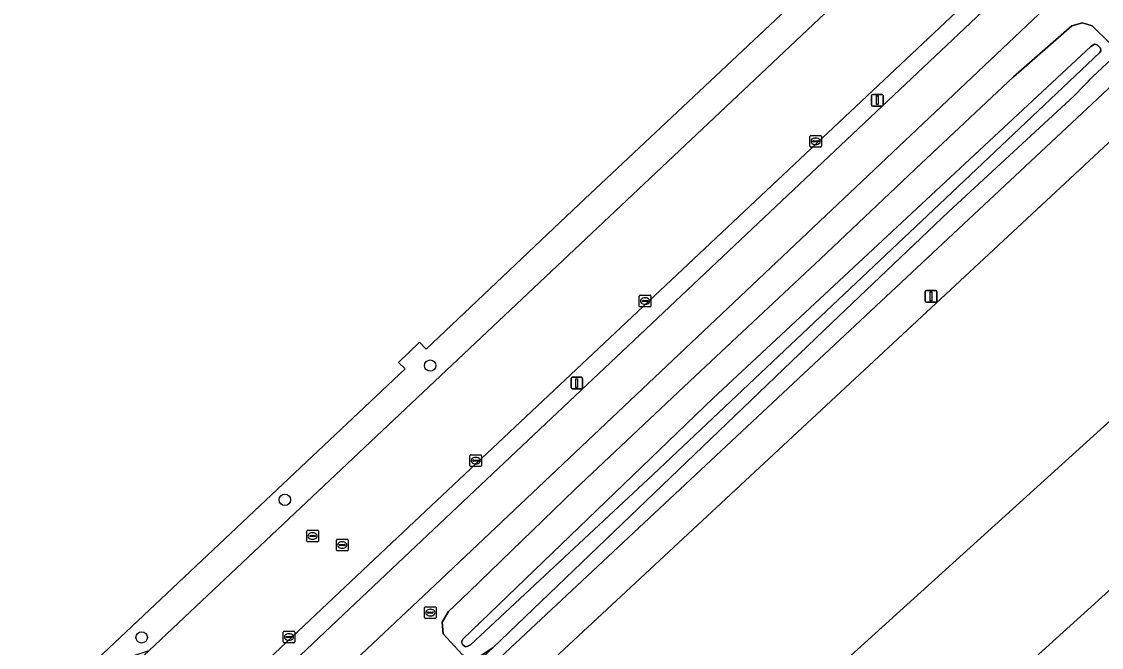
# Model space of a CAD drawing. Extents: x 156141 to 158132, y 385651 to 388333.
# Drawn here: x 156462.7 to 156555.5, y 387529.8 to 387583.7 of the extents above; entities that cross this region are included whole.
import ezdxf

# ---------------------------------------------------------------- set-up
doc = ezdxf.new("R2010")
doc.units = 0
for name, color, linetype in [('IMGEO_Berm_groen', 7, 'Continuous'), ('IMGEO_Boom', 7, 'Continuous'), ('IMGEO_Brandkraan', 7, 'Continuous'), ('IMGEO_Erf', 7, 'Continuous'), ('IMGEO_Fietspad_gesloten', 7, 'Continuous'), ('IMGEO_Groenvoorziening', 7, 'Continuous'), ('IMGEO_Hek', 7, 'Continuous'), ('IMGEO_Kolk', 7, 'Continuous'), ('IMGEO_Lichtmast', 7, 'Continuous'), ('IMGEO_Lijnafwatering', 7, 'Continuous'), ('IMGEO_Oever', 7, 'Continuous'), ('IMGEO_Parkeervlak_gesloten', 7, 'Continuous'), ('IMGEO_Rijbaan_lokaal_gesloten', 7, 'Continuous'), ('IMGEO_Rioolput', 7, 'Continuous'), ('IMGEO_Waterloop', 7, 'Continuous')]:
    doc.layers.add(name, color=color, linetype=linetype)

msp = doc.modelspace()

# ---------------------------------------------------------------- linework, layer by layer
at = {"layer": 'IMGEO_Berm_groen'}
for points in [[(156495.527, 387537.568), (156551.398, 387590.304), (156578.126, 387613.433), (156585.415, 387620.086), (156584.258, 387621.261)], [(156590.669, 387620.135), (156581.442, 387611.597), (156554.376, 387588.321), (156498.217, 387535.194), (156430.268, 387471.316)], [(156576.876, 387614.53), (156552.503, 387593.766), (156552.666, 387593.555), (156494.497, 387538.848), (156379.528, 387430.462)], [(156540.59, 387597.212), (156536.23, 387592.718), (156529.863, 387586.065), (156510.629, 387567.966), (156497.455, 387555.488), (156496.881, 387556.093), (156495.089, 387554.361), (156495.654, 387553.795), (156471.142, 387530.701), (156468.008, 387527.74), (156473.626, 387529.59), (156535.77, 387588.187)], [(156496.554, 387523.626), (156503.193, 387529.807), (156501.573, 387528.754), (156500.57, 387529.216), (156498.928, 387531.003), (156498.823, 387532.025), (156499.37, 387532.923), (156501.156, 387534.633), (156510.252, 387543.439), (156520.605, 387553.165), (156531.364, 387563.275), (156540.027, 387571.478), (156547.984, 387578.93), (156552.985, 387583.309), (156553.906, 387583.553), (156554.743, 387583.3), (156556.255, 387581.823), (156556.519, 387581.225), (156556.411, 387580.45), (156562.689, 387585.819)], [(156379.452, 387427.902), (156495.527, 387537.568)]]:
    msp.add_lwpolyline(points, dxfattribs=at)
at = {"layer": 'IMGEO_Boom'}
for centre in [(156497.807, 387554.08), (156485.304, 387542.54), (156472.987, 387530.708)]:
    msp.add_circle(centre, 0.489, dxfattribs=at)
at = {"layer": 'IMGEO_Brandkraan'}
for p, q in [((156497.32, 387532.417), (156497.32, 387533.269)), ((156497.395, 387533.343), (156498.247, 387533.343)), ((156497.579, 387532.837), (156497.579, 387532.849)), ((156498.017, 387532.8), (156497.619, 387532.8)), ((156497.622, 387532.886), (156498.02, 387532.886)), ((156497.808, 387533.123), (156497.833, 387533.123)), ((156498.063, 387532.849), (156498.063, 387532.837)), ((156498.321, 387533.269), (156498.321, 387532.417)), ((156498.247, 387532.343), (156497.395, 387532.343)), ((156497.831, 387532.563), (156497.806, 387532.563))]:
    msp.add_line(p, q, dxfattribs=at)
for points in [[(156497.32, 387532.417), (156497.32, 387533.269)], [(156497.395, 387533.343), (156498.247, 387533.343)], [(156498.321, 387533.269), (156498.321, 387532.417)], [(156498.247, 387532.343), (156497.395, 387532.343)]]:
    msp.add_lwpolyline(points, dxfattribs=at)
for centre, radius, start, end in [((156497.397, 387533.267), 0.0765, 91.55205, 178.44795), ((156497.397, 387533.267), 0.0765, 91.55205, 178.44795), ((156497.619, 387532.846), 0.0403, 85.87752, 175.75265), ((156497.616, 387532.836), 0.0366, 178.93798, 274.71019), ((156498.02, 387532.843), 0.043, 264.86636, 352.45326), ((156498.024, 387532.848), 0.0386, 1.73085, 96.63898), ((156498.245, 387533.267), 0.0765, 1.55205, 88.44795), ((156498.245, 387533.267), 0.0765, 1.55205, 88.44795), ((156497.397, 387532.419), 0.0765, 181.55205, 268.44795), ((156497.397, 387532.419), 0.0765, 181.55205, 268.44795), ((156498.245, 387532.419), 0.0765, 271.55205, 358.44795), ((156498.245, 387532.419), 0.0765, 271.55205, 358.44795)]:
    msp.add_arc(centre, radius, start, end, dxfattribs=at)
for centre, major_axis, ratio, start_param, end_param in [((156497.807, 387532.843), (-0.387, 0.002), 0.722429, 4.712389, 7.853982), ((156497.832, 387532.843), (-0.39, 0.002), 0.717154, 1.570796, 4.712389)]:
    msp.add_ellipse(centre, major_axis=major_axis, ratio=ratio, start_param=start_param, end_param=end_param, dxfattribs=at)
at = {"layer": 'IMGEO_Erf'}
msp.add_lwpolyline([(156457.451, 387517.769), (156467.766, 387527.512), (156468.008, 387527.74), (156471.142, 387530.701), (156495.654, 387553.795), (156495.089, 387554.361), (156496.881, 387556.093), (156497.455, 387555.488), (156510.629, 387567.966), (156529.863, 387586.065)], dxfattribs=at)
at = {"layer": 'IMGEO_Fietspad_gesloten'}
for points in [[(156589.88, 387624.16), (156586.283, 387620.878), (156585.415, 387620.086), (156578.126, 387613.433), (156551.398, 387590.304), (156495.527, 387537.568), (156379.452, 387427.902), (156367.052, 387416.223), (156352.9, 387403.206)], [(156353.343, 387398.723), (156369.296, 387413.778), (156374.588, 387418.771), (156381.614, 387425.402), (156430.268, 387471.316), (156498.217, 387535.194), (156554.376, 387588.321), (156581.442, 387611.597), (156590.669, 387620.135)]]:
    msp.add_lwpolyline(points, dxfattribs=at)
at = {"layer": 'IMGEO_Groenvoorziening'}
msp.add_lwpolyline([(156562.689, 387585.819), (156556.411, 387580.45), (156554.802, 387578.956), (156553.217, 387577.307), (156542.383, 387567.299), (156532.348, 387557.755), (156503.193, 387529.807), (156496.554, 387523.626), (156495.122, 387522.095), (156463.601, 387492.949), (156466.435, 387489.763), (156478.39, 387500.9), (156479.281, 387501.735), (156480.114, 387502.834), (156480.58, 387503.254), (156481.503, 387503.777), (156497.027, 387518.253), (156529.401, 387548.361), (156559.408, 387576.269)], dxfattribs=at)
at = {"layer": 'IMGEO_Hek'}
for points in [[(156646.881, 387477.996), (156638.619, 387470.479), (156638.602, 387470.464), (156602.22, 387437.666), (156601.882, 387437.361), (156590.708, 387427.281), (156590.403, 387427.007), (156590.376, 387426.982), (156553.024, 387393.236), (156505.235, 387445.99), (156463.944, 387491.685), (156532.587, 387555.868), (156577.395, 387597.823), (156580.308, 387599.849), (156603.227, 387615.785)], [(156548.867, 387605.742), (156540.59, 387597.212), (156536.23, 387592.718), (156529.863, 387586.065), (156510.629, 387567.966), (156497.455, 387555.488), (156496.881, 387556.093), (156495.089, 387554.361), (156495.654, 387553.795), (156471.142, 387530.701), (156467.766, 387527.512), (156457.451, 387517.769), (156452.106, 387512.72), (156425.089, 387487.348), (156391.387, 387455.539), (156391.052, 387455.634), (156386.592, 387456.896), (156386.35, 387456.964), (156377.511, 387448.6), (156375.204, 387442.28), (156374.956, 387442.047), (156370.988, 387438.316), (156367.952, 387435.462), (156364.053, 387431.796)]]:
    msp.add_lwpolyline(points, dxfattribs=at)
at = {"layer": 'IMGEO_Kolk'}
for p, q in [((156530.459, 387572.948), (156530.459, 387573.8)), ((156530.534, 387573.874), (156531.386, 387573.874)), ((156530.947, 387573.654), (156530.972, 387573.654)), ((156531.46, 387573.8), (156531.46, 387572.948)), ((156531.386, 387572.874), (156530.534, 387572.874)), ((156530.718, 387573.368), (156530.718, 387573.38)), ((156531.156, 387573.331), (156530.758, 387573.331)), ((156530.761, 387573.417), (156531.159, 387573.417)), ((156530.97, 387573.094), (156530.945, 387573.094)), ((156531.202, 387573.38), (156531.202, 387573.368)), ((156515.792, 387559.205), (156515.792, 387560.057)), ((156515.867, 387560.131), (156516.719, 387560.131)), ((156516.28, 387559.911), (156516.305, 387559.911)), ((156516.793, 387560.057), (156516.793, 387559.205)), ((156516.719, 387559.131), (156515.867, 387559.131)), ((156516.051, 387559.625), (156516.051, 387559.637)), ((156516.489, 387559.588), (156516.091, 387559.588)), ((156516.094, 387559.674), (156516.492, 387559.674)), ((156516.303, 387559.351), (156516.278, 387559.351)), ((156516.535, 387559.637), (156516.535, 387559.625)), ((156501.223, 387545.484), (156501.223, 387546.336)), ((156501.298, 387546.41), (156502.15, 387546.41)), ((156501.482, 387545.904), (156501.482, 387545.916)), ((156501.92, 387545.867), (156501.522, 387545.867)), ((156501.525, 387545.953), (156501.923, 387545.953)), ((156501.711, 387546.19), (156501.736, 387546.19)), ((156501.966, 387545.916), (156501.966, 387545.904)), ((156502.224, 387546.336), (156502.224, 387545.484)), ((156502.15, 387545.41), (156501.298, 387545.41)), ((156501.734, 387545.63), (156501.709, 387545.63)), ((156485.159, 387530.318), (156485.159, 387531.17)), ((156485.234, 387531.244), (156486.086, 387531.244)), ((156485.647, 387531.024), (156485.672, 387531.024)), ((156486.16, 387531.17), (156486.16, 387530.318)), ((156486.086, 387530.244), (156485.234, 387530.244)), ((156485.418, 387530.738), (156485.418, 387530.75)), ((156485.856, 387530.701), (156485.458, 387530.701)), ((156485.461, 387530.787), (156485.859, 387530.787)), ((156485.67, 387530.464), (156485.645, 387530.464)), ((156485.902, 387530.75), (156485.902, 387530.738))]:
    msp.add_line(p, q, dxfattribs=at)
for points in [[(156530.459, 387572.948), (156530.459, 387573.8)], [(156530.534, 387573.874), (156531.386, 387573.874)], [(156531.46, 387573.8), (156531.46, 387572.948)], [(156531.386, 387572.874), (156530.534, 387572.874)], [(156515.792, 387559.205), (156515.792, 387560.057)], [(156515.867, 387560.131), (156516.719, 387560.131)], [(156516.793, 387560.057), (156516.793, 387559.205)], [(156516.719, 387559.131), (156515.867, 387559.131)], [(156501.223, 387545.484), (156501.223, 387546.336)], [(156501.298, 387546.41), (156502.15, 387546.41)], [(156502.224, 387546.336), (156502.224, 387545.484)], [(156502.15, 387545.41), (156501.298, 387545.41)], [(156485.159, 387530.318), (156485.159, 387531.17)], [(156485.234, 387531.244), (156486.086, 387531.244)], [(156486.16, 387531.17), (156486.16, 387530.318)], [(156486.086, 387530.244), (156485.234, 387530.244)]]:
    msp.add_lwpolyline(points, dxfattribs=at)
for centre, radius, start, end in [((156530.536, 387573.798), 0.0765, 91.55205, 178.44795), ((156530.536, 387573.798), 0.0765, 91.55205, 178.44795), ((156531.384, 387573.798), 0.0765, 1.55205, 88.44795), ((156531.384, 387573.798), 0.0765, 1.55205, 88.44795), ((156530.536, 387572.95), 0.0765, 181.55205, 268.44795), ((156530.536, 387572.95), 0.0765, 181.55205, 268.44795), ((156530.758, 387573.377), 0.0403, 85.87752, 175.75265), ((156530.755, 387573.367), 0.0366, 178.93798, 274.71019), ((156531.159, 387573.374), 0.043, 264.86636, 352.45326), ((156531.163, 387573.379), 0.0386, 1.73085, 96.63898), ((156531.384, 387572.95), 0.0765, 271.55205, 358.44795), ((156531.384, 387572.95), 0.0765, 271.55205, 358.44795), ((156515.869, 387560.055), 0.0765, 91.55205, 178.44795), ((156515.869, 387560.055), 0.0765, 91.55205, 178.44795), ((156516.717, 387560.055), 0.0765, 1.55205, 88.44795), ((156516.717, 387560.055), 0.0765, 1.55205, 88.44795), ((156515.869, 387559.207), 0.0765, 181.55205, 268.44795), ((156515.869, 387559.207), 0.0765, 181.55205, 268.44795), ((156516.091, 387559.634), 0.0403, 85.87752, 175.75265), ((156516.088, 387559.624), 0.0366, 178.93798, 274.71019), ((156516.492, 387559.631), 0.043, 264.86636, 352.45326), ((156516.496, 387559.636), 0.0386, 1.73085, 96.63898), ((156516.717, 387559.207), 0.0765, 271.55205, 358.44795), ((156516.717, 387559.207), 0.0765, 271.55205, 358.44795), ((156501.3, 387546.334), 0.0765, 91.55205, 178.44795), ((156501.3, 387546.334), 0.0765, 91.55205, 178.44795), ((156501.522, 387545.913), 0.0403, 85.87752, 175.75265), ((156501.519, 387545.903), 0.0366, 178.93798, 274.71019), ((156501.923, 387545.91), 0.043, 264.86636, 352.45326), ((156501.927, 387545.915), 0.0386, 1.73085, 96.63898), ((156502.148, 387546.334), 0.0765, 1.55205, 88.44795), ((156502.148, 387546.334), 0.0765, 1.55205, 88.44795), ((156501.3, 387545.486), 0.0765, 181.55205, 268.44795), ((156501.3, 387545.486), 0.0765, 181.55205, 268.44795), ((156502.148, 387545.486), 0.0765, 271.55205, 358.44795), ((156502.148, 387545.486), 0.0765, 271.55205, 358.44795), ((156485.236, 387531.168), 0.0765, 91.55205, 178.44795), ((156485.236, 387531.168), 0.0765, 91.55205, 178.44795), ((156486.084, 387531.168), 0.0765, 1.55205, 88.44795), ((156486.084, 387531.168), 0.0765, 1.55205, 88.44795), ((156485.236, 387530.32), 0.0765, 181.55205, 268.44795), ((156485.236, 387530.32), 0.0765, 181.55205, 268.44795), ((156485.458, 387530.747), 0.0403, 85.87752, 175.75265), ((156485.455, 387530.737), 0.0366, 178.93798, 274.71019), ((156485.859, 387530.744), 0.043, 264.86636, 352.45326), ((156485.863, 387530.749), 0.0386, 1.73085, 96.63898), ((156486.084, 387530.32), 0.0765, 271.55205, 358.44795), ((156486.084, 387530.32), 0.0765, 271.55205, 358.44795)]:
    msp.add_arc(centre, radius, start, end, dxfattribs=at)
for centre, major_axis, ratio, start_param, end_param in [((156530.946, 387573.374), (-0.387, 0.002), 0.722429, 4.712389, 7.853982), ((156530.971, 387573.374), (-0.39, 0.002), 0.717154, 1.570796, 4.712389), ((156516.279, 387559.631), (-0.387, 0.002), 0.722429, 4.712389, 7.853982), ((156516.304, 387559.631), (-0.39, 0.002), 0.717154, 1.570796, 4.712389), ((156501.71, 387545.91), (-0.387, 0.002), 0.722429, 4.712389, 7.853982), ((156501.735, 387545.91), (-0.39, 0.002), 0.717154, 1.570796, 4.712389), ((156485.646, 387530.744), (-0.387, 0.002), 0.722429, 4.712389, 7.853982), ((156485.671, 387530.744), (-0.39, 0.002), 0.717154, 1.570796, 4.712389)]:
    msp.add_ellipse(centre, major_axis=major_axis, ratio=ratio, start_param=start_param, end_param=end_param, dxfattribs=at)
at = {"layer": 'IMGEO_Lichtmast'}
for p, q in [((156535.872, 387577.406), (156536.662, 387577.406)), ((156536.662, 387577.406), (156535.872, 387577.406)), ((156535.772, 387576.506), (156535.772, 387577.306)), ((156535.772, 387577.306), (156535.772, 387576.506)), ((156536.762, 387577.306), (156536.762, 387576.506)), ((156536.762, 387576.506), (156536.762, 387577.306)), ((156536.662, 387576.406), (156535.872, 387576.406)), ((156535.872, 387576.406), (156536.662, 387576.406)), ((156540.387, 387559.639), (156540.387, 387560.439)), ((156540.387, 387560.439), (156540.387, 387559.639)), ((156540.487, 387560.539), (156541.277, 387560.539)), ((156541.277, 387560.539), (156540.487, 387560.539)), ((156541.377, 387560.439), (156541.377, 387559.639)), ((156541.377, 387559.639), (156541.377, 387560.439)), ((156541.277, 387559.539), (156540.487, 387559.539)), ((156540.487, 387559.539), (156541.277, 387559.539)), ((156509.916, 387552.184), (156509.916, 387552.984)), ((156509.916, 387552.984), (156509.916, 387552.184)), ((156510.016, 387553.084), (156510.806, 387553.084)), ((156510.806, 387553.084), (156510.016, 387553.084)), ((156510.906, 387552.984), (156510.906, 387552.184)), ((156510.906, 387552.184), (156510.906, 387552.984)), ((156510.806, 387552.084), (156510.016, 387552.084)), ((156510.016, 387552.084), (156510.806, 387552.084))]:
    msp.add_line(p, q, dxfattribs=at)
for points in [[(156536.192, 387577.281), (156536.342, 387577.281), (156536.342, 387576.531), (156536.192, 387576.531), (156536.192, 387577.281)], [(156540.807, 387560.414), (156540.957, 387560.414), (156540.957, 387559.664), (156540.807, 387559.664), (156540.807, 387560.414)], [(156510.336, 387552.959), (156510.486, 387552.959), (156510.486, 387552.209), (156510.336, 387552.209), (156510.336, 387552.959)]]:
    msp.add_lwpolyline(points, dxfattribs=at)
for centre, start, end in [((156535.872, 387577.306), 90, 180), ((156535.872, 387577.306), 90, 180), ((156536.662, 387577.306), 0, 90), ((156536.662, 387577.306), 360, 90), ((156535.872, 387576.506), 180, 270), ((156535.872, 387576.506), 180, 270), ((156536.662, 387576.506), 270, 0), ((156536.662, 387576.506), 270, 0), ((156540.487, 387560.439), 90, 180), ((156540.487, 387560.439), 90, 180), ((156541.277, 387560.439), 0, 90), ((156541.277, 387560.439), 360, 90), ((156540.487, 387559.639), 180, 270), ((156540.487, 387559.639), 180, 270), ((156541.277, 387559.639), 270, 0), ((156541.277, 387559.639), 270, 0), ((156510.016, 387552.984), 90, 180), ((156510.016, 387552.984), 90, 180), ((156510.806, 387552.984), 0, 90), ((156510.806, 387552.984), 360, 90), ((156510.016, 387552.184), 180, 270), ((156510.016, 387552.184), 180, 270), ((156510.806, 387552.184), 270, 0), ((156510.806, 387552.184), 270, 0)]:
    msp.add_arc(centre, 0.1, start, end, dxfattribs=at)
at = {"layer": 'IMGEO_Lijnafwatering'}
msp.add_lwpolyline([(156559.186, 387537.433), (156543.502, 387523.241)], dxfattribs=at)
at = {"layer": 'IMGEO_Oever'}
for points in [[(156532.348, 387557.755), (156542.383, 387567.299), (156553.217, 387577.307), (156554.802, 387578.956), (156556.411, 387580.45), (156556.519, 387581.225), (156556.255, 387581.823), (156554.743, 387583.3), (156553.906, 387583.553), (156552.985, 387583.309), (156547.984, 387578.93), (156540.027, 387571.478), (156531.364, 387563.275), (156520.605, 387553.165), (156510.252, 387543.439), (156501.156, 387534.633), (156499.37, 387532.923), (156498.823, 387532.025), (156498.928, 387531.003), (156500.57, 387529.216), (156501.573, 387528.754), (156503.193, 387529.807)], [(156516.969, 387544.715), (156501.266, 387530.076), (156501.031, 387529.95), (156500.827, 387529.903), (156500.607, 387530.06), (156500.498, 387530.311), (156500.607, 387530.562), (156522.154, 387551.296), (156554.617, 387581.529), (156554.93, 387581.717), (156555.181, 387581.67), (156555.448, 387581.372), (156555.479, 387581.153), (156555.401, 387580.996), (156541.61, 387567.959)]]:
    msp.add_lwpolyline(points, close=True, dxfattribs=at)
at = {"layer": 'IMGEO_Parkeervlak_gesloten'}
msp.add_lwpolyline([(156601.503, 387590.29), (156499.725, 387498.144), (156508.341, 387488.613), (156512.402, 387484.252), (156529.785, 387499.968), (156521.059, 387509.584), (156519.438, 387510.145), (156519.337, 387509.91), (156517.88, 387510.393), (156518.133, 387511.088), (156519.576, 387510.599), (156519.519, 387510.352), (156521.191, 387509.804), (156529.95, 387500.117), (156533.019, 387502.891), (156523.185, 387513.854), (156523.418, 387514.066), (156523.618, 387513.832), (156523.568, 387513.77), (156527.817, 387509.048), (156533.206, 387503.06), (156569.315, 387535.705)], dxfattribs=at)
at = {"layer": 'IMGEO_Rijbaan_lokaal_gesloten'}
for points in [[(156579.595, 387625.712), (156576.006, 387629.138), (156571.693, 387625.069), (156570.86, 387624.283), (156553.077, 387605.55), (156545.435, 387597.5), (156536.195, 387588.588), (156535.77, 387588.187), (156473.626, 387529.59), (156461.719, 387518.363), (156394.388, 387454.876), (156370.883, 387432.712), (156368.353, 387430.318), (156363.976, 387426.193), (156346.82, 387410.027)], [(156494.497, 387538.848), (156552.666, 387593.555), (156552.503, 387593.766), (156576.876, 387614.53)], [(156587.969, 387602.829), (156559.408, 387576.269), (156529.401, 387548.361), (156497.027, 387518.253), (156481.503, 387503.777), (156480.58, 387503.254), (156480.114, 387502.834), (156479.281, 387501.735), (156478.39, 387500.9), (156466.435, 387489.763)], [(156508.107, 387480.231), (156493.504, 387496.382), (156497.797, 387500.29), (156498.226, 387499.803), (156499.725, 387498.144), (156601.503, 387590.29), (156611.15, 387599.011), (156649.493, 387556.673)], [(156351.831, 387404.359), (156364.585, 387416.367), (156379.199, 387430.181), (156379.528, 387430.462), (156494.497, 387538.848)]]:
    msp.add_lwpolyline(points, dxfattribs=at)
at = {"layer": 'IMGEO_Rioolput'}
for p, q in [((156487.186, 387538.996), (156487.186, 387539.848)), ((156487.261, 387539.922), (156488.113, 387539.922)), ((156487.445, 387539.416), (156487.445, 387539.428)), ((156487.883, 387539.379), (156487.485, 387539.379)), ((156487.488, 387539.465), (156487.886, 387539.465)), ((156487.674, 387539.702), (156487.699, 387539.702)), ((156487.929, 387539.428), (156487.929, 387539.416)), ((156488.187, 387539.848), (156488.187, 387538.996)), ((156488.113, 387538.922), (156487.261, 387538.922)), ((156487.697, 387539.142), (156487.672, 387539.142)), ((156489.74, 387538.223), (156489.74, 387539.075)), ((156489.815, 387539.149), (156490.667, 387539.149)), ((156489.999, 387538.643), (156489.999, 387538.655)), ((156490.437, 387538.606), (156490.039, 387538.606)), ((156490.042, 387538.692), (156490.44, 387538.692)), ((156490.251, 387538.369), (156490.226, 387538.369)), ((156490.228, 387538.929), (156490.253, 387538.929)), ((156490.483, 387538.655), (156490.483, 387538.643)), ((156490.741, 387539.075), (156490.741, 387538.223)), ((156490.667, 387538.149), (156489.815, 387538.149))]:
    msp.add_line(p, q, dxfattribs=at)
for points in [[(156487.186, 387538.996), (156487.186, 387539.848)], [(156487.261, 387539.922), (156488.113, 387539.922)], [(156488.187, 387539.848), (156488.187, 387538.996)], [(156488.113, 387538.922), (156487.261, 387538.922)], [(156489.74, 387538.223), (156489.74, 387539.075)], [(156489.815, 387539.149), (156490.667, 387539.149)], [(156490.741, 387539.075), (156490.741, 387538.223)], [(156490.667, 387538.149), (156489.815, 387538.149)]]:
    msp.add_lwpolyline(points, dxfattribs=at)
for centre, radius, start, end in [((156487.263, 387539.846), 0.0765, 91.55205, 178.44795), ((156487.263, 387539.846), 0.0765, 91.55205, 178.44795), ((156487.485, 387539.425), 0.0403, 85.87752, 175.75265), ((156487.482, 387539.415), 0.0366, 178.93798, 274.71019), ((156487.886, 387539.422), 0.043, 264.86636, 352.45326), ((156487.89, 387539.427), 0.0386, 1.73085, 96.63898), ((156488.111, 387539.846), 0.0765, 1.55205, 88.44795), ((156488.111, 387539.846), 0.0765, 1.55205, 88.44795), ((156487.263, 387538.998), 0.0765, 181.55205, 268.44795), ((156487.263, 387538.998), 0.0765, 181.55205, 268.44795), ((156488.111, 387538.998), 0.0765, 271.55205, 358.44795), ((156488.111, 387538.998), 0.0765, 271.55205, 358.44795), ((156489.817, 387539.073), 0.0765, 91.55205, 178.44795), ((156489.817, 387539.073), 0.0765, 91.55205, 178.44795), ((156490.039, 387538.652), 0.0403, 85.87752, 175.75265), ((156490.036, 387538.642), 0.0366, 178.93798, 274.71019), ((156490.44, 387538.649), 0.043, 264.86636, 352.45326), ((156490.444, 387538.654), 0.0386, 1.73085, 96.63898), ((156490.665, 387539.073), 0.0765, 1.55205, 88.44795), ((156490.665, 387539.073), 0.0765, 1.55205, 88.44795), ((156489.817, 387538.225), 0.0765, 181.55205, 268.44795), ((156489.817, 387538.225), 0.0765, 181.55205, 268.44795), ((156490.665, 387538.225), 0.0765, 271.55205, 358.44795), ((156490.665, 387538.225), 0.0765, 271.55205, 358.44795)]:
    msp.add_arc(centre, radius, start, end, dxfattribs=at)
for centre, major_axis, ratio, start_param, end_param in [((156487.673, 387539.422), (-0.387, 0.002), 0.722429, 4.712389, 7.853982), ((156487.698, 387539.422), (-0.39, 0.002), 0.717154, 1.570796, 4.712389), ((156490.227, 387538.649), (-0.387, 0.002), 0.722429, 4.712389, 7.853982), ((156490.252, 387538.649), (-0.39, 0.002), 0.717154, 1.570796, 4.712389)]:
    msp.add_ellipse(centre, major_axis=major_axis, ratio=ratio, start_param=start_param, end_param=end_param, dxfattribs=at)
at = {"layer": 'IMGEO_Waterloop'}
msp.add_lwpolyline([(156541.61, 387567.959), (156555.401, 387580.996), (156555.479, 387581.153), (156555.448, 387581.372), (156555.181, 387581.67), (156554.93, 387581.717), (156554.617, 387581.529), (156522.154, 387551.296), (156500.607, 387530.562), (156500.498, 387530.311), (156500.607, 387530.06), (156500.827, 387529.903), (156501.031, 387529.95), (156501.266, 387530.076), (156516.969, 387544.715)], close=True, dxfattribs=at)

doc.saveas('drawing.dxf')
